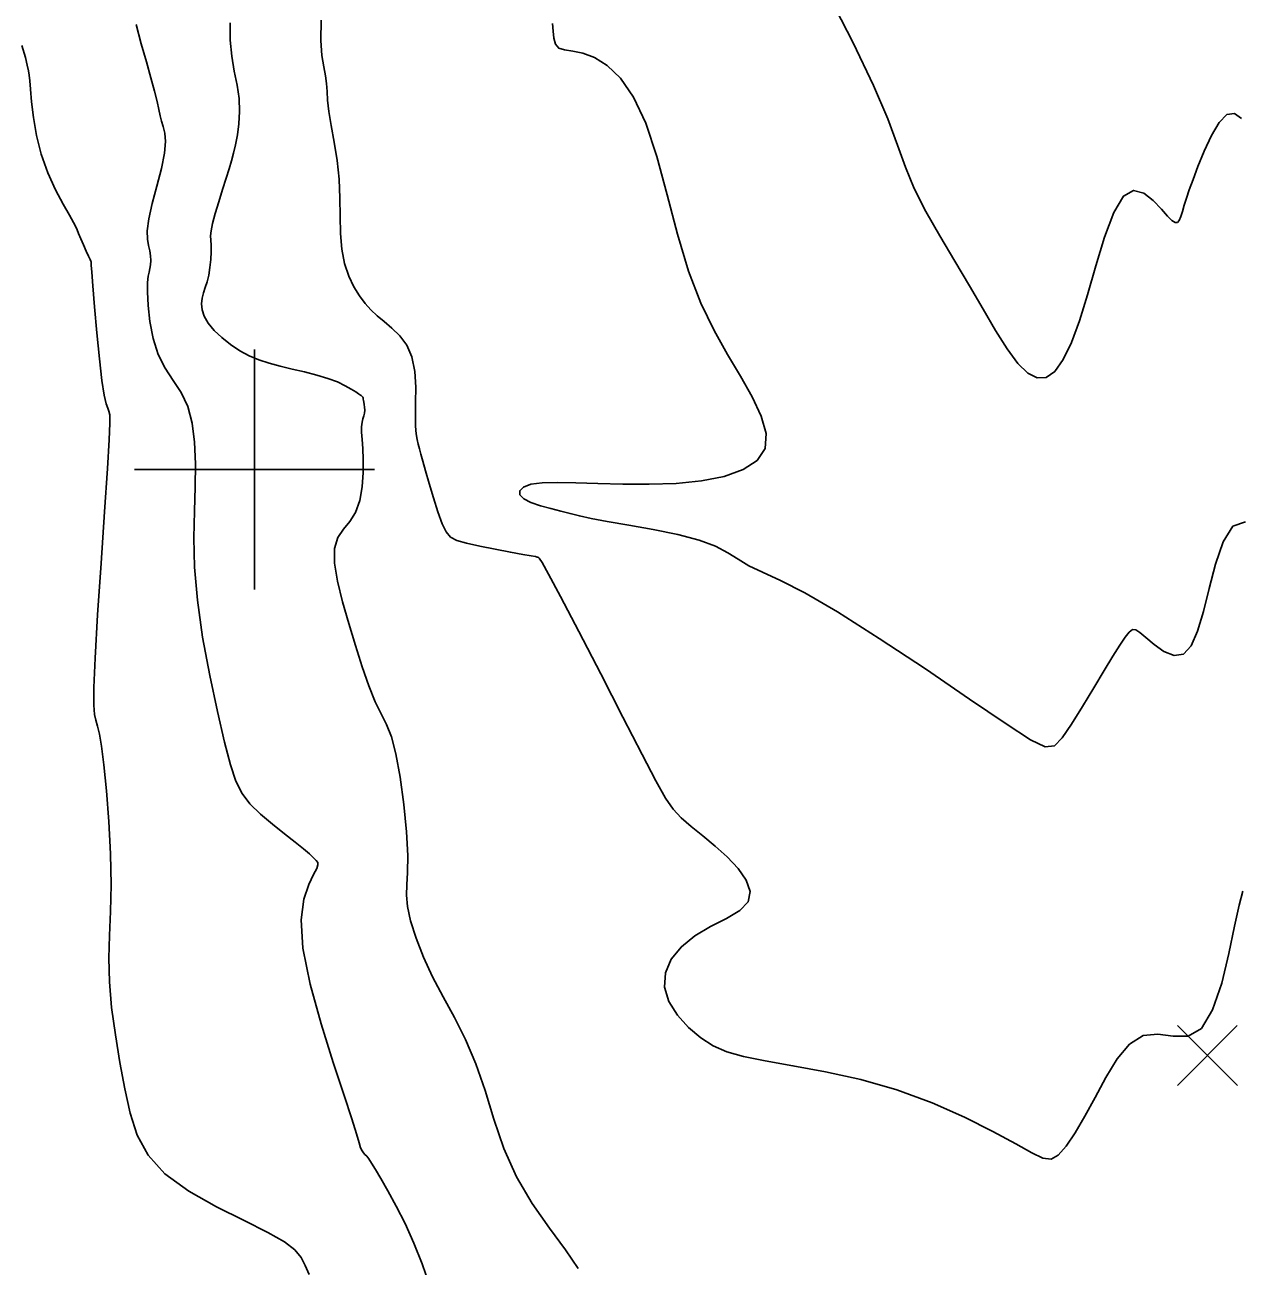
# Model space of a CAD drawing. Extents: x 2566142 to 2571431, y 418755 to 421584.
# Drawn here: x 2569942.6 to 2570246.2, y 419800.8 to 420111.1 of the extents above; entities that cross this region are included whole.
import ezdxf

# ---------------------------------------------------------------- set-up
doc = ezdxf.new("R2010")
doc.units = 0
for name, color, linetype in [('Contour_ADS_Major', 7, 'Continuous'), ('Contour_ADS_Minor', 7, 'Continuous'), ('Contour_ADS_Spot_Elevation', 7, 'Continuous'), ('Contour_ADS_Tick', 7, 'Continuous')]:
    doc.layers.add(name, color=color, linetype=linetype)

# ---------------------------------------------------------------- blocks, each defined once
blk = doc.blocks.new('S890')
at = {"layer": 'Contour_ADS_Tick'}
for p, q in [((0, -0.5), (0, 0.5)), ((-0.5, 0), (0.5, 0))]:
    blk.add_line(p, q, dxfattribs=at)
blk = doc.blocks.new('S750')
at = {"layer": 'Contour_ADS_Spot_Elevation'}
for p, q in [((-0.5, 0.498), (0.5, -0.498)), ((-0.498, -0.5), (0.498, 0.5))]:
    blk.add_line(p, q, dxfattribs=at)

msp = doc.modelspace()

# ---------------------------------------------------------------- linework, layer by layer
at = {"layer": 'Contour_ADS_Major'}
for points in [[(2570143.66, 420118.36), (2570149.66, 420106.64), (2570154.78, 420096), (2570158.34, 420087.61), (2570160.76, 420081.06), (2570162.72, 420075.52), (2570164.89, 420070.21), (2570167.8, 420064.47), (2570171.3, 420058.36), (2570175.06, 420052.1), (2570178.78, 420045.92), (2570182.19, 420040.05), (2570185.29, 420034.71), (2570188.14, 420030.12), (2570190.8, 420026.5), (2570193.3, 420024.05), (2570195.68, 420022.86), (2570197.95, 420023), (2570200.11, 420024.52), (2570202.19, 420027.45), (2570204.21, 420031.7), (2570206.23, 420037.13), (2570208.26, 420043.61), (2570210.34, 420050.88), (2570212.51, 420058.08), (2570214.79, 420064.23), (2570217.21, 420068.34), (2570219.77, 420069.76), (2570222.32, 420069.07), (2570224.69, 420067.19), (2570226.7, 420065.03), (2570228.24, 420063.33), (2570229.34, 420062.24), (2570230.13, 420061.71), (2570230.7, 420061.73), (2570231.16, 420062.25), (2570231.56, 420063.2), (2570231.96, 420064.49), (2570232.41, 420066.05), (2570232.96, 420067.82), (2570233.68, 420069.92), (2570234.62, 420072.5), (2570235.86, 420075.69), (2570237.42, 420079.52), (2570239.22, 420083.44), (2570241.15, 420086.74), (2570243.11, 420088.74), (2570244.99, 420088.96), (2570246.77, 420087.73)], [(2569941.85, 420106), (2569942.81, 420102.99), (2569943.25, 420101.01), (2569943.52, 420099.66), (2569943.72, 420098.51), (2569943.89, 420097.12), (2569944.07, 420095.02), (2569944.33, 420091.9), (2569944.77, 420087.94), (2569945.52, 420083.46), (2569946.71, 420078.77), (2569948.39, 420074.17), (2569950.33, 420069.93), (2569952.23, 420066.3), (2569953.79, 420063.52), (2569954.78, 420061.74), (2569955.34, 420060.66), (2569955.7, 420059.87), (2569956.08, 420058.98), (2569956.64, 420057.67), (2569957.31, 420056.11), (2569957.99, 420054.56), (2569958.56, 420053.27), (2569958.92, 420052.45), (2569959.1, 420052.02), (2569959.17, 420051.86), (2569959.18, 420051.82), (2569959.18, 420051.72), (2569959.23, 420051.08), (2569959.37, 420049.33), (2569959.65, 420045.93), (2569960.08, 420040.61), (2569960.64, 420034.17), (2569961.26, 420027.67), (2569961.88, 420022.19), (2569962.44, 420018.55), (2569962.94, 420016.43), (2569963.35, 420015.3), (2569963.66, 420014.58), (2569963.85, 420013.65), (2569963.88, 420011.6), (2569963.69, 420007.44), (2569963.25, 420000.2), (2569962.53, 419989.39), (2569961.67, 419976.54), (2569960.83, 419963.68), (2569960.2, 419952.81), (2569959.89, 419945.46), (2569959.87, 419941.11), (2569960.07, 419938.73), (2569960.4, 419937.29), (2569960.82, 419935.86), (2569961.29, 419933.86), (2569961.82, 419930.79), (2569962.4, 419926.16), (2569963.02, 419919.7), (2569963.59, 419912.01), (2569964.02, 419903.91), (2569964.19, 419896.2), (2569964.08, 419889.5), (2569963.83, 419883.54), (2569963.65, 419877.84), (2569963.77, 419871.94), (2569964.33, 419865.47), (2569965.25, 419858.64), (2569966.4, 419851.76), (2569967.63, 419845.17), (2569968.93, 419839.12), (2569970.68, 419833.61), (2569973.42, 419828.56), (2569977.63, 419823.9), (2569983.6, 419819.6), (2569990.56, 419815.69), (2569997.49, 419812.23), (2570003.4, 419809.3), (2570007.51, 419806.92), (2570010.1, 419804.9), (2570011.66, 419803.01), (2570012.73, 419801.02), (2570013.67, 419798.75)]]:
    msp.add_lwpolyline(points, dxfattribs=at)
at = {"layer": 'Contour_ADS_Minor'}
for points in [[(2570016.68, 420112.27), (2570016.6, 420107.21), (2570016.9, 420103.44), (2570017.38, 420100.61), (2570017.81, 420098.39), (2570018.05, 420096.45), (2570018.17, 420094.51), (2570018.32, 420092.28), (2570018.64, 420089.5), (2570019.23, 420085.95), (2570019.96, 420081.79), (2570020.66, 420077.24)], [(2569970.45, 420111.24), (2569971.73, 420106.35), (2569973, 420101.86), (2569974.15, 420097.9), (2569975.07, 420094.59), (2569975.69, 420092.01), (2569976.1, 420090.01), (2569976.42, 420088.42), (2569976.77, 420087.05), (2569977.23, 420085.69), (2569977.64, 420084.09), (2569977.82, 420081.97), (2569977.56, 420079.06), (2569976.75, 420075.22), (2569975.62, 420070.84), (2569974.46, 420066.47), (2569973.59, 420062.61), (2569973.23, 420059.68), (2569973.29, 420057.55), (2569973.56, 420055.96), (2569973.87, 420054.66), (2569974.05, 420053.43), (2569974.1, 420052.25), (2569974.04, 420051.17), (2569973.89, 420050.2), (2569973.68, 420049.32), (2569973.47, 420048.27), (2569973.33, 420046.72), (2569973.3, 420044.36), (2569973.46, 420040.98), (2569973.9, 420036.94), (2569974.7, 420032.69), (2569975.96, 420028.7), (2569977.71, 420025.31), (2569979.71, 420022.27), (2569981.69, 420019.21), (2569983.34, 420015.75), (2569984.44, 420011.59), (2569985.05, 420006.78), (2569985.27, 420001.42), (2569985.22, 419995.66), (2569985.03, 419989.54), (2569984.91, 419982.91), (2569985.07, 419975.56), (2569985.75, 419967.29), (2569987.07, 419958.06), (2569988.84, 419948.52), (2569990.77, 419939.51), (2569992.57, 419931.85), (2569994.04, 419926.14), (2569995.4, 419922.05), (2569996.91, 419919), (2569998.89, 419916.42), (2570001.51, 419913.85), (2570004.51, 419911.31), (2570007.54, 419908.93), (2570010.23, 419906.86), (2570012.31, 419905.19), (2570013.8, 419903.9), (2570014.81, 419902.94), (2570015.47, 419902.25), (2570015.84, 419901.74), (2570015.9, 419901.17), (2570015.58, 419900.26), (2570014.79, 419898.72)], [(2569993.98, 420111.66), (2569993.94, 420107.3), (2569994.33, 420103.28), (2569994.99, 420099.55), (2569995.69, 420096.05), (2569996.19, 420092.71), (2569996.32, 420089.48), (2569996.13, 420086.42), (2569995.75, 420083.62), (2569995.27, 420081.16), (2569994.8, 420079.08), (2569994.3, 420077.16), (2569993.72, 420075.16), (2569992.98, 420072.82), (2569992.07, 420069.98), (2569991.09, 420066.9), (2569990.2, 420063.94), (2569989.52, 420061.45), (2569989.17, 420059.67), (2569989.07, 420058.39), (2569989.11, 420057.29), (2569989.18, 420056.04), (2569989.18, 420054.4), (2569989.09, 420052.48), (2569988.9, 420050.47), (2569988.6, 420048.57), (2569988.18, 420046.91), (2569987.71, 420045.46), (2569987.28, 420044.11), (2569986.95, 420042.78), (2569986.82, 420041.37), (2569986.96, 420039.88), (2569987.47, 420038.28), (2569988.44, 420036.57), (2569989.94, 420034.76), (2569991.85, 420032.94), (2569994.04, 420031.21), (2569996.36, 420029.68), (2569998.7, 420028.42), (2570001.11, 420027.41), (2570003.67, 420026.56), (2570006.43, 420025.81), (2570009.45, 420025.09), (2570012.56, 420024.36), (2570015.6, 420023.6), (2570018.39, 420022.77), (2570020.76, 420021.86), (2570022.7, 420020.93), (2570024.23, 420020.07), (2570025.34, 420019.37), (2570026.07, 420018.89), (2570026.49, 420018.6), (2570026.72, 420018.44), (2570026.84, 420018.34), (2570026.94, 420018.25), (2570027.03, 420018.16), (2570027.11, 420018.06), (2570027.17, 420017.93), (2570027.2, 420017.77), (2570027.22, 420017.54), (2570027.26, 420017.23), (2570027.33, 420016.79), (2570027.43, 420016.22), (2570027.54, 420015.55), (2570027.59, 420014.82), (2570027.55, 420014.1), (2570027.38, 420013.39), (2570027.14, 420012.65), (2570026.91, 420011.78), (2570026.79, 420010.69), (2570026.81, 420009.29), (2570026.95, 420007.51), (2570027.1, 420005.27), (2570027.21, 420002.5), (2570027.18, 419999.2), (2570026.92, 419995.66), (2570026.33, 419992.22), (2570025.32, 419989.26), (2570023.87, 419986.98), (2570022.25, 419985.05), (2570020.85, 419982.97), (2570020.02, 419980.27), (2570020.04, 419976.59), (2570020.78, 419972.06), (2570022.04, 419966.94), (2570023.59, 419961.49)], [(2570074.52, 420111.47), (2570074.69, 420109.51), (2570074.86, 420107.76), (2570075.25, 420106.32), (2570076.08, 420105.34), (2570077.54, 420104.85), (2570079.58, 420104.55), (2570082.11, 420104.06), (2570085.02, 420103), (2570088.2, 420101), (2570091.52, 420097.78), (2570094.78, 420093.05), (2570097.85, 420086.55), (2570100.59, 420078.19), (2570103.16, 420068.65), (2570105.73, 420058.82), (2570108.5, 420049.57), (2570111.6, 420041.59), (2570114.92, 420034.76), (2570118.29, 420028.76), (2570121.54, 420023.3), (2570124.46, 420018.13), (2570126.7, 420013.32), (2570127.89, 420008.99), (2570127.65, 420005.27), (2570125.69, 420002.27), (2570122.2, 419999.95), (2570117.46, 419998.26), (2570111.76, 419997.14), (2570105.39, 419996.52), (2570098.72, 419996.28), (2570092.09, 419996.31), (2570085.88, 419996.46), (2570080.39, 419996.64), (2570075.74, 419996.73), (2570071.96, 419996.65), (2570069.12, 419996.29), (2570067.26, 419995.61), (2570066.35, 419994.69), (2570066.38, 419993.66), (2570067.33, 419992.63), (2570069.13, 419991.72), (2570071.49, 419990.92), (2570074.1, 419990.22), (2570076.63, 419989.58), (2570078.9, 419988.98), (2570081.26, 419988.37), (2570084.19, 419987.71), (2570088.2, 419986.95), (2570093.56, 419986.03), (2570099.69, 419984.96), (2570105.84, 419983.73), (2570111.21, 419982.34), (2570115.26, 419980.81), (2570118.31, 419979.19), (2570120.91, 419977.54), (2570123.62, 419975.93), (2570126.98, 419974.33), (2570131.47, 419972.25), (2570137.58, 419969.14), (2570145.77, 419964.41), (2570156.21, 419957.78), (2570167.72, 419950.12), (2570178.79, 419942.61), (2570187.92, 419936.4), (2570194.02, 419932.43), (2570197.7, 419930.69), (2570199.98, 419930.94), (2570201.91, 419932.94), (2570204.27, 419936.37), (2570207.01, 419940.72), (2570209.82, 419945.37), (2570212.43, 419949.74), (2570214.59, 419953.32), (2570216.31, 419956.08), (2570217.65, 419958.07), (2570218.69, 419959.34), (2570219.51, 419959.95), (2570220.31, 419959.91), (2570221.33, 419959.25), (2570222.8, 419957.98), (2570224.87, 419956.24), (2570227.32, 419954.53), (2570229.87, 419953.51), (2570232.22, 419953.81), (2570234.16, 419955.89), (2570235.76, 419959.55), (2570237.2, 419964.45), (2570238.63, 419970.2), (2570240.22, 419976.34), (2570242.15, 419981.89), (2570244.59, 419985.79), (2570247.72, 419986.94)], [(2570020.66, 420077.24), (2570021.17, 420072.52), (2570021.37, 420067.84), (2570021.42, 420063.3), (2570021.5, 420059), (2570021.83, 420055.03), (2570022.55, 420051.47), (2570023.6, 420048.35), (2570024.87, 420045.64), (2570026.26, 420043.36), (2570027.67, 420041.48), (2570029.13, 420039.88), (2570030.71, 420038.42), (2570032.46, 420036.95), (2570034.4, 420035.33), (2570036.35, 420033.41), (2570038.08, 420031.05), (2570039.37, 420028.11), (2570040.08, 420024.52), (2570040.32, 420020.6), (2570040.3, 420016.76), (2570040.24, 420013.4), (2570040.29, 420010.83), (2570040.45, 420008.93), (2570040.69, 420007.49), (2570040.97, 420006.3), (2570041.27, 420005.15), (2570041.63, 420003.8), (2570042.12, 420002.04), (2570042.8, 419999.63), (2570043.71, 419996.46), (2570044.77, 419992.89), (2570045.88, 419989.39), (2570046.94, 419986.44), (2570047.91, 419984.38), (2570049.03, 419983.07), (2570050.63, 419982.21), (2570053.02, 419981.53), (2570056.37, 419980.79), (2570060.23, 419980.03), (2570064.02, 419979.32), (2570067.14, 419978.76), (2570069.16, 419978.4), (2570070.24, 419978.2), (2570070.72, 419978.1), (2570070.92, 419978.05), (2570071.18, 419977.85), (2570071.91, 419976.73), (2570073.56, 419973.83), (2570076.54, 419968.24), (2570081.09, 419959.51), (2570086.56, 419948.9), (2570092.12, 419938.08), (2570096.93, 419928.73), (2570100.37, 419922.13), (2570102.77, 419917.85), (2570104.69, 419915.06), (2570106.69, 419912.93), (2570109.19, 419910.76), (2570112.09, 419908.41), (2570115.17, 419905.87), (2570118.2, 419903.15), (2570120.9, 419900.25), (2570122.94, 419897.31), (2570123.91, 419894.49), (2570123.44, 419891.94), (2570121.31, 419889.76), (2570117.97, 419887.77), (2570114.02, 419885.75), (2570110.1, 419883.45), (2570106.74, 419880.71), (2570104.22, 419877.58), (2570102.73, 419874.18), (2570102.49, 419870.62), (2570103.58, 419867.04), (2570105.73, 419863.59), (2570108.53, 419860.48), (2570111.6, 419857.89), (2570114.68, 419855.93), (2570118.09, 419854.46), (2570122.27, 419853.28), (2570127.68, 419852.18), (2570134.61, 419850.95), (2570142.73, 419849.44), (2570151.56, 419847.48), (2570160.6, 419844.91), (2570169.38, 419841.68), (2570177.51, 419838.08), (2570184.61, 419834.54), (2570190.3, 419831.44), (2570194.35, 419829.15), (2570197.12, 419827.84), (2570199.15, 419827.61), (2570200.95, 419828.6), (2570202.95, 419830.85), (2570205.18, 419834.17), (2570207.61, 419838.32), (2570210.17, 419843.03), (2570212.85, 419847.99), (2570215.69, 419852.64), (2570218.76, 419856.37)], [(2570023.59, 419961.49), (2570025.26, 419955.97), (2570026.96, 419950.68), (2570028.63, 419945.91), (2570030.22, 419941.95), (2570031.67, 419938.92), (2570033.01, 419936.24), (2570034.24, 419933.17), (2570035.39, 419928.93), (2570036.45, 419923.06), (2570037.36, 419916.22), (2570038.02, 419909.38), (2570038.35, 419903.49), (2570038.31, 419899.22), (2570038.11, 419896.14), (2570038, 419893.55), (2570038.24, 419890.73), (2570039.05, 419887.14), (2570040.41, 419882.85), (2570042.27, 419878.12), (2570044.56, 419873.17), (2570047.19, 419868.17), (2570050, 419863.01), (2570052.8, 419857.5), (2570055.38, 419851.44), (2570057.65, 419844.72), (2570059.86, 419837.56), (2570062.36, 419830.28), (2570065.49, 419823.16), (2570069.44, 419816.49), (2570073.75, 419810.39), (2570077.8, 419804.94), (2570080.97, 419800.24)], [(2570014.79, 419898.72), (2570013.59, 419896.27), (2570012.39, 419892.6), (2570011.72, 419887.39), (2570012.12, 419880.34), (2570013.92, 419871.37), (2570016.67, 419861.44), (2570019.73, 419851.77), (2570022.45, 419843.55), (2570024.35, 419837.69), (2570025.51, 419833.94), (2570026.17, 419831.72), (2570026.56, 419830.47), (2570026.91, 419829.7), (2570027.26, 419829.19), (2570027.64, 419828.77), (2570028.07, 419828.31), (2570028.6, 419827.64), (2570029.3, 419826.6), (2570030.28, 419825.02), (2570031.62, 419822.76), (2570033.39, 419819.69), (2570035.46, 419815.89), (2570037.69, 419811.49), (2570039.9, 419806.61), (2570041.96, 419801.41), (2570043.79, 419796.1)], [(2570218.76, 419856.37), (2570222.14, 419858.53), (2570225.83, 419858.85), (2570229.66, 419858.35), (2570233.37, 419858.37), (2570236.72, 419860.27), (2570239.52, 419864.96), (2570241.79, 419871.63), (2570243.6, 419879.01), (2570245.02, 419885.84), (2570246.13, 419891.1), (2570247.04, 419894.61)]]:
    msp.add_lwpolyline(points, dxfattribs=at)

# ---------------------------------------------------------------- block references
at = {"layer": 'Contour_ADS_Spot_Elevation', "xscale": 15, "yscale": 15}
msp.add_blockref('S750', (2570238.21, 419853.5), dxfattribs=at)
at = {"layer": 'Contour_ADS_Tick', "xscale": 60, "yscale": 60}
msp.add_blockref('S890', (2570000, 420000), dxfattribs=at)

doc.saveas('drawing.dxf')
